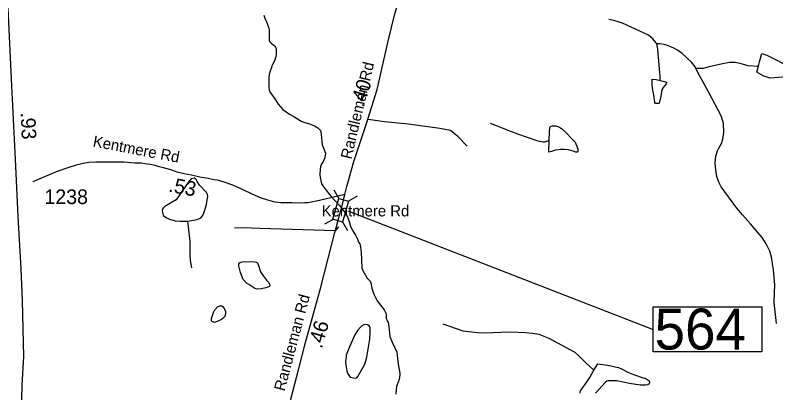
# Model space of a CAD drawing. Extents: x 1662474 to 1856135, y 779280 to 917889.
# Drawn here: x 1757243 to 1763739, y 803732 to 806961 of the extents above; entities that cross this region are included whole.
import ezdxf

# ---------------------------------------------------------------- set-up
doc = ezdxf.new("R2010")
doc.units = 0
for name, color, linetype in [('Exist Hydrographic Creek Single Shore', 7, 'Continuous'), ('Exist Hydrographic Misc Water Feature', 7, 'Continuous'), ('Exist Hydrographic Pond Under 1500 Sq Ft', 7, 'Continuous'), ('Exist Road Non-System Type 51', 7, 'Continuous'), ('Exist Road Non-System Type 51 Label', 7, 'Continuous'), ('Exist Road Primary Interstate Divided Center Attributed', 7, 'Continuous'), ('Exist Road Primary US Mileage Hundredths English Label', 7, 'Continuous'), ('Exist Road Secondary Mileage Hundredths English Label', 7, 'Continuous'), ('Exist Road Secondary Mileage Tenths English Label', 7, 'Continuous'), ('Exist Road Secondary Structure Standard Bridge CELL', 7, 'Continuous'), ('Exist Road Secondary Structure Standard Bridge Number Label', 7, 'Continuous'), ('Exist Road Secondary Type 51 Attributed', 7, 'Continuous'), ('Exist Road Secondary Type 51 Label', 7, 'Continuous'), ('Exist Road Secondary Type 51 Number Label', 7, 'Continuous')]:
    doc.layers.add(name, color=color, linetype=linetype)

msp = doc.modelspace()

# ---------------------------------------------------------------- linework, layer by layer
at = {"layer": 'Exist Hydrographic Creek Single Shore'}
for points in [[(1759366.9, 806961.5), (1759375.5, 806936.9), (1759390.1, 806903), (1759407.2, 806858.1), (1759411.8, 806833.2), (1759412.2, 806803.2), (1759413, 806748.7), (1759418.2, 806732.4), (1759434, 806717.4), (1759452.1, 806705.6), (1759461, 806696.9), (1759466.9, 806687.2), (1759471, 806672.3), (1759471.2, 806652.1), (1759471.2, 806624.8), (1759468.1, 806604.6), (1759460.5, 806579.6), (1759452.1, 806558.6), (1759437.8, 806534.2), (1759428.8, 806505.6), (1759422, 806483.6), (1759413.5, 806453.6), (1759410.9, 806429.8), (1759408.2, 806392), (1759409.1, 806345.5), (1759413, 806322.4), (1759420.4, 806301.2), (1759440.4, 806272.8), (1759460.8, 806245), (1759488.4, 806199.9), (1759530.4, 806154.7), (1759557.9, 806134.2), (1759586.5, 806113.8), (1759624.2, 806094.1), (1759686.5, 806054.4), (1759709.4, 806044.8), (1759756, 806030.8), (1759799.9, 806015.6), (1759828.2, 805998.2), (1759851.6, 805974.7), (1759856, 805942.4), (1759866, 805851.3), (1759894.4, 805779.9), (1759888.1, 805741.1), (1759873.4, 805710.4), (1759856, 805683.1), (1759850.2, 805663.4), (1759846.9, 805644.2), (1759844.5, 805599.3), (1759847.4, 805572.6), (1759853.4, 805548.2), (1759860.5, 805518.2), (1759875.8, 805492.8), (1759892, 805474.7), (1759916.6, 805440.8), (1759941.6, 805410.9), (1760014.4, 805332.4), (1760069.8, 805258.4), (1760084.9, 805228.5), (1760096.2, 805195.4), (1760105.9, 805154.8), (1760127.1, 805116.9), (1760149.8, 805078.6), (1760169.4, 805039.5), (1760175.2, 805020.6), (1760185.8, 805004.9), (1760191.5, 804977.1), (1760197.8, 804930.9), (1760200.4, 804871), (1760203.5, 804795.7), (1760223.8, 804758.7), (1760250.5, 804712.8), (1760275, 804686.2), (1760280.5, 804671), (1760290.4, 804625.6), (1760299.4, 804592.6), (1760310.1, 804570.2), (1760335.6, 804518.5), (1760362.6, 804482.3), (1760394.6, 804440.3)], [(1760394.6, 804440.3), (1760407.5, 804412.5), (1760410.9, 804392.6), (1760411.4, 804369.2), (1760420.1, 804346.6), (1760428.8, 804331.9), (1760432.6, 804318.8), (1760438.2, 804269.9), (1760441.6, 804212.8), (1760461.9, 804166.1), (1760504.1, 804077.9), (1760509.6, 804024.1), (1760514.9, 803977.1), (1760529.8, 803898.6), (1760527.8, 803884.1), (1760524.5, 803864.8), (1760522.5, 803844.5), (1760504.6, 803800.2), (1760499.4, 803786), (1760498.5, 803764.2), (1760494.1, 803720.9)]]:
    msp.add_lwpolyline(points, dxfattribs=at)
at = {"layer": 'Exist Hydrographic Misc Water Feature'}
for points in [[(1762719.8, 806714.9), (1762713.8, 806727), (1762690, 806759.2), (1762652.3, 806789.5), (1762578.5, 806824.1), (1762429, 806893.3), (1762357.2, 806915.9), (1762312.7, 806925.4)], [(1763056.1, 806506.1), (1763050.1, 806518.1), (1763020.6, 806560.4), (1762939.2, 806633.1), (1762901.2, 806661.4), (1762867.4, 806679.7), (1762815.5, 806702.1), (1762785.6, 806710.4), (1762749.7, 806716.7), (1762731.7, 806716.8), (1762719.8, 806714.9)], [(1762751.1, 806402.6), (1762751.6, 806438.6), (1762749.7, 806466.6), (1762733.3, 806666.8), (1762725.5, 806704.8), (1762719.8, 806714.9)], [(1763591, 806522.7), (1763502.5, 806528.4), (1763454.5, 806540.8), (1763394.6, 806557.4), (1763342.7, 806557.8), (1763284.5, 806546.2), (1763220.3, 806530.7), (1763160, 806515.3), (1763120, 806505.6), (1763056.1, 806506.1)], [(1763746.5, 804323.9), (1763733.1, 804426), (1763725.8, 804504.1), (1763728.4, 804586), (1763731.1, 804654.1), (1763720.2, 804784.2), (1763703, 804892.4), (1763689.5, 804942.5), (1763657.9, 805004.7), (1763624.5, 805059), (1763586.5, 805103.4), (1763523.2, 805175.9), (1763453.9, 805254.5), (1763406.3, 805310.9), (1763271.8, 805494.1), (1763252.1, 805534.2), (1763236.5, 805580.4), (1763227.1, 805634.5), (1763221.5, 805694.5), (1763227.9, 805754.5), (1763242.2, 805800.4), (1763252.5, 805824.3), (1763274.9, 805864.1), (1763287.2, 805900), (1763295.6, 805958), (1763292.3, 806034.1), (1763272.8, 806100.2), (1763168.4, 806301.1), (1763087.6, 806445.9), (1763056.1, 806506.1)], [(1761804.6, 805888.2), (1761766.7, 805876.5), (1761752.5, 805874.6), (1761742.5, 805876.7), (1761722.6, 805880.9), (1761700.7, 805887.1), (1761537, 805944.4), (1761475.3, 805967), (1761411.5, 805991.5), (1761353.5, 806014), (1761302.3, 806034.7)], [(1758752.8, 804801), (1758741.4, 804863.1), (1758737.9, 804911.1), (1758738.5, 804973.2), (1758736.8, 805025.2), (1758723.7, 805151.3), (1758717, 805200.2)], [(1760895.8, 804321.2), (1761067.1, 804261.8), (1761117.1, 804255.4), (1761195, 804246.8), (1761259, 804244.3), (1761391, 804251.2), (1761473.1, 804252.5), (1761601, 804247.5), (1761661.1, 804243), (1761715, 804232.5), (1761800.7, 804197.8), (1761912.3, 804138.9), (1762023.8, 804078), (1762061.6, 804043.6), (1762117.1, 803989.2), (1762186.6, 803924.6)]]:
    msp.add_lwpolyline(points, dxfattribs=at)
at = {"layer": 'Exist Hydrographic Pond Under 1500 Sq Ft'}
for points in [[(1763601.2, 806562.3), (1763619.6, 806634.2), (1763661.7, 806617.9), (1763697.5, 806601.6), (1763719.5, 806591.4), (1763813.2, 806542.6), (1763840.9, 806520.4), (1763854.8, 806492.2), (1763852.6, 806460.2), (1763842.3, 806442.3), (1763822.2, 806434.5), (1763794.1, 806430.7), (1763692, 806421.5), (1763666.2, 806429.7), (1763638.3, 806440), (1763616.3, 806450.2), (1763578.4, 806472.5), (1763595, 806540.3), (1763601.2, 806562.3)], [(1762751.1, 806402.6), (1762775.1, 806396.4), (1762806.9, 806388.1), (1762806.9, 806382.1), (1762802.8, 806374.1), (1762788.7, 806356.3), (1762772.7, 806334.4), (1762764.3, 806308.5), (1762757.9, 806268.5), (1762753.8, 806250.5), (1762749.7, 806232.5), (1762745.6, 806218.6), (1762743.6, 806208.6), (1762739.5, 806206.7), (1762733.5, 806204.7), (1762723.5, 806204.8), (1762713.4, 806206.8), (1762707.7, 806214.9), (1762705.6, 806220.9), (1762701.9, 806253), (1762698, 806280.9), (1762690.5, 806321.1), (1762682.9, 806369.2), (1762683.1, 806395.2), (1762683.3, 806413.1), (1762717.3, 806410.8), (1762751.1, 806402.6)], [(1761804.6, 805888.2), (1761804.8, 805904.2), (1761809.6, 806004.2), (1761815.7, 806010.2), (1761829.6, 806014), (1761841.7, 806016), (1761859.8, 806013.8), (1761877.6, 806009.7), (1761901.6, 805997.5), (1761921.5, 805983.3), (1762024.7, 805876.4), (1762032.4, 805860.3), (1762040.4, 805842.3), (1762044.1, 805832.2), (1762048, 805816.2), (1762048, 805794.2), (1762043.9, 805788.2), (1762037.8, 805788.3), (1762031.8, 805788.4), (1762009.9, 805798.5), (1761970.1, 805808.8), (1761934, 805811.2), (1761900.2, 805811.4), (1761857.9, 805805.8), (1761823.9, 805794), (1761799.9, 805788.3), (1761804.6, 805888.2)], [(1758878.3, 805443.9), (1758817.4, 805508.1), (1758798.2, 805538.5), (1758789.2, 805556.6), (1758772.3, 805567.8), (1758745.2, 805562.2), (1758721.5, 805530.6), (1758655, 805436), (1758618.9, 805381.9), (1758569.3, 805353.7), (1758520.8, 805325.5), (1758503.9, 805308.6), (1758498.2, 805291.7), (1758501.6, 805273.7), (1758508.4, 805252.2), (1758529.8, 805230.8), (1758561.4, 805216.2), (1758609.9, 805203.8), (1758652.7, 805200.4), (1758688.8, 805200.4), (1758718.1, 805200.4)], [(1758717, 805200.2), (1758796, 805213.9), (1758827.5, 805227.4), (1758844.4, 805248.9), (1758859.1, 805283.8), (1758878.3, 805341.3), (1758882.8, 805381.9), (1758888.4, 805411.2), (1758885, 805428.1), (1758878.3, 805443.9)], [(1759218.7, 804669.2), (1759189, 804701.7), (1759167, 804759.2), (1759152.6, 804816.6), (1759154.6, 804833.8), (1759159.3, 804842.4), (1759169.9, 804850.1), (1759183.3, 804853), (1759256, 804854.9), (1759289.6, 804853), (1759304.9, 804849.1), (1759313.5, 804843.4), (1759324, 804812.8), (1759339.3, 804766.8), (1759365.2, 804728.5), (1759389.1, 804696), (1759409.2, 804674), (1759415, 804659.6), (1759417.9, 804651), (1759414, 804640.5), (1759385.3, 804630), (1759347, 804621.4), (1759310.6, 804617.5), (1759289.6, 804624.2), (1759265.6, 804640.5), (1759239.8, 804657.7), (1759218.7, 804669.2)], [(1759039.9, 804426.6), (1759039.9, 804418.6), (1759039.7, 804410.5), (1759037.7, 804394.6), (1759029.5, 804382.6), (1759019.6, 804370.7), (1759005.5, 804358.8), (1758981.3, 804347), (1758945.2, 804333.3), (1758933.1, 804337.4), (1758927.1, 804339.5), (1758921.2, 804347.5), (1758919.3, 804359.5), (1758919.3, 804367.5), (1758937.8, 804417.4), (1758948, 804441.3), (1758972.2, 804467.1), (1758990.3, 804474.9), (1758996.2, 804476.9), (1759002.4, 804478.9), (1759008.3, 804476.8), (1759020.2, 804466.7), (1759026.2, 804458.6), (1759032.1, 804446.6), (1759039.9, 804426.6)], [(1760064.8, 804000), (1760064.8, 803996), (1760066.4, 803970), (1760076, 803919.9), (1760082, 803899.9), (1760091.8, 803881.7), (1760105.6, 803865.6), (1760117.5, 803861.5), (1760131.6, 803859.4), (1760153.5, 803857.2), (1760161.5, 803859.2), (1760169.7, 803871.1), (1760226.5, 803970.7), (1760238.9, 804006.6), (1760247.1, 804036.5), (1760272.3, 804190.4), (1760274.7, 804252.4), (1760275.1, 804286.3), (1760271.2, 804296.4), (1760265.3, 804304.4), (1760253.4, 804312.5), (1760237.2, 804314.7), (1760221.2, 804312.8), (1760201.1, 804303), (1760166.9, 804265.2), (1760144.5, 804227.4), (1760101.9, 804129.7), (1760081.4, 804081.9), (1760071.1, 804054), (1760069.1, 804038), (1760067, 804020), (1760064.8, 804000)], [(1762186.6, 803924.6), (1762219, 803978.3), (1762302.9, 803967.6), (1762331, 803963.4), (1762366.9, 803955.1), (1762394.8, 803946.8), (1762422.7, 803936.7), (1762482.5, 803906.2), (1762524.6, 803887.8), (1762606.2, 803861.1), (1762624.2, 803857), (1762640, 803846.8), (1762658.1, 803834.7), (1762662, 803822.7), (1762659.9, 803814.7), (1762657.9, 803808.7), (1762647.8, 803800.7), (1762625.7, 803796.9), (1762579.7, 803797.3), (1762489.9, 803812), (1762382.1, 803834.9), (1762307.8, 803833.5), (1762295.9, 803831.6), (1762285.9, 803823.7), (1762198.9, 803728.4)], [(1762068.9, 803727.5), (1762069.1, 803741.5), (1762075.3, 803755.5), (1762109.5, 803801.1), (1762150.1, 803862.9), (1762186.6, 803924.6)]]:
    msp.add_lwpolyline(points, dxfattribs=at)
at = {"layer": 'Exist Road Non-System Type 51'}
for points in [[(1761104.4, 805840), (1761022.4, 805924.2), (1760960.5, 805975.2), (1760869.4, 805993.2), (1760601.6, 806028.7), (1760396.1, 806048.1), (1760256.9, 806068.1)], [(1760005.4, 805151.6), (1759974.9, 805116.7), (1759335.6, 805136.9), (1759188.4, 805142.1), (1759115.6, 805139.5)]]:
    msp.add_lwpolyline(points, dxfattribs=at)
at = {"layer": 'Exist Road Primary Interstate Divided Center Attributed'}
msp.add_lwpolyline([(1757158.1, 802856), (1757167.5, 802899.3), (1757204.4, 803048.1), (1757237.9, 803221.9), (1757269.6, 803457.1), (1757299, 803675.7), (1757301.4, 803795.9), (1757316.2, 804041.4), (1757305.3, 804519.2), (1757293, 804795.6), (1757268.5, 805239.2), (1757246.2, 805729.6), (1757215, 806358.1), (1757162.1, 807447), (1757148.7, 807752.4)], dxfattribs=at)
at = {"layer": 'Exist Road Secondary Structure Standard Bridge CELL'}
for p, q in [((1759964.2, 805468.6), (1760006, 805394.8)), ((1760163.6, 805413.3), (1760089.7, 805371.5)), ((1759957.8, 805215.2), (1759883.9, 805173.4)), ((1760039.6, 805192.5), (1760081.4, 805118.6))]:
    msp.add_line(p, q, dxfattribs=at)
msp.add_lwpolyline([(1760089.7, 805371.5), (1760040, 805192.4), (1759956.3, 805215.6), (1760006, 805394.8)], close=True, dxfattribs=at)
at = {"layer": 'Exist Road Secondary Structure Standard Bridge Number Label'}
msp.add_line((1760084.7, 805286.6), (1762690.8, 804274), dxfattribs=at)
msp.add_lwpolyline([(1762691.5, 804466.1), (1763620.4, 804466.1), (1763620.4, 804082), (1762691.5, 804082)], close=True, dxfattribs=at)
at = {"layer": 'Exist Road Secondary Type 51 Attributed'}
for points in [[(1760059.4, 805427.8), (1760076.9, 805496.3), (1760136.4, 805709.6), (1760243.1, 806033.5), (1760334.9, 806324.4), (1760427.8, 806739.2), (1760485.2, 806972.9), (1760538.5, 807145.1), (1760588.6, 807317.5), (1760643.9, 807461.6)], [(1760059.4, 805427.8), (1759842.8, 805376), (1759742.5, 805355.7), (1759715.9, 805356.9), (1759670.2, 805353.9), (1759609.4, 805356.3), (1759550.5, 805355), (1759512.1, 805356.3), (1759462.1, 805362.7), (1759400.3, 805379.5), (1759338, 805399.8), (1759267.2, 805429.1), (1759190.8, 805467.6), (1759101.1, 805508.5), (1759029, 805534), (1758998.6, 805542.6), (1758974.4, 805549.3), (1758939.5, 805554.2), (1758892.1, 805565.7), (1758820.7, 805575.8), (1758748.8, 805592), (1758687.4, 805603.7), (1758627.3, 805619.7), (1758571.4, 805637.4), (1758509.5, 805656.6), (1758474.2, 805664.8), (1758439.1, 805674.8), (1758395.9, 805684.4), (1758351.8, 805690.6), (1758319.1, 805694.7), (1758264.3, 805696.4), (1758231.4, 805698.8), (1758172.9, 805703.1), (1758117.9, 805704.5), (1757990.2, 805704.5), (1757931.1, 805705), (1757872.4, 805700.9), (1757824, 805693.7), (1757800.3, 805686.5), (1757765.3, 805679.3), (1757701.4, 805658.7), (1757593.8, 805621.4), (1757394.6, 805535.6)], [(1760035.5, 805331.3), (1760059.4, 805427.8)], [(1759427.4, 803020.2), (1759461.9, 803147.9), (1759508.3, 803331.7), (1759567, 803555.7), (1759631.6, 803809.4), (1759664.2, 803927.6), (1759722.8, 804163.4), (1759789.6, 804397.3), (1759850, 804623.2), (1759919.1, 804890.6), (1759973.7, 805102.9), (1759985.6, 805142.7), (1760014.1, 805250.7), (1760035.5, 805331.3)]]:
    msp.add_lwpolyline(points, dxfattribs=at)

# ---------------------------------------------------------------- texts
at = {"layer": 'Exist Road Non-System Type 51 Label'}
msp.add_text('Kentmere Rd', height=95, dxfattribs=at).set_placement((1759860.5, 805240.3))
at = {"layer": 'Exist Road Primary US Mileage Hundredths English Label'}
msp.add_text('.93', height=125, rotation=272.84214, dxfattribs=at).set_placement((1757289, 806127.8))
at = {"layer": 'Exist Road Secondary Mileage Hundredths English Label'}
msp.add_text('.40', height=125, rotation=72.48103, dxfattribs=at).set_placement((1760219.5, 806166.3))
at = {"layer": 'Exist Road Secondary Mileage Tenths English Label'}
for s, rotation, p in [('.53', 349.18254, (1758547.3, 805453.1)), ('.46', 74.06068, (1759861.4, 804104.1))]:
    msp.add_text(s, height=125, rotation=rotation, dxfattribs=at).set_placement(p)
at = {"layer": 'Exist Road Secondary Structure Standard Bridge Number Label'}
msp.add_text('564', height=350, dxfattribs=at).set_placement((1762704, 804101.7))
at = {"layer": 'Exist Road Secondary Type 51 Label'}
for s, rotation, p in [('Randleman Rd', 76.61236, (1760113.7, 805723.9)), ('Kentmere Rd', 349.17123, (1757901.5, 805839)), ('Randleman Rd', 75.0934, (1759543.7, 803740.6))]:
    msp.add_text(s, height=95, rotation=rotation, dxfattribs=at).set_placement(p)
at = {"layer": 'Exist Road Secondary Type 51 Number Label'}
msp.add_text('1238', height=125, dxfattribs=at).set_placement((1757492.8, 805345.8))

doc.saveas('drawing.dxf')
